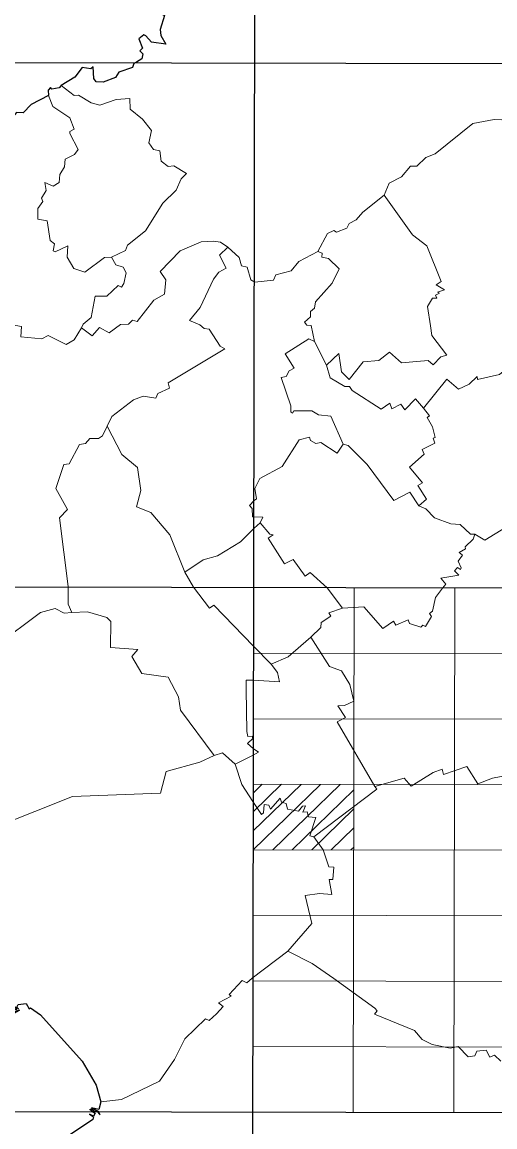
# Model space of a CAD drawing. Extents: x 483843 to 488449, y 4381269 to 4384483.
# Drawn here: x 488069.8 to 488151.2, y 4383337 to 4383527.2 of the extents above; entities that cross this region are included whole.
import ezdxf

# ---------------------------------------------------------------- set-up
doc = ezdxf.new("R2010")
doc.units = 0
doc.header["$LTSCALE"] = 3.8
doc.layers.add('1', color=7, linetype='Continuous', lineweight=13)
doc.layers.add('3', color=7, linetype='Continuous', lineweight=25)

msp = doc.modelspace()

# ---------------------------------------------------------------- linework, layer by layer
at = {"layer": '1', "lineweight": 25}
for p, q in [((488109.02, 4383068.58), (488110.06, 4383610.53)), ((487971.33, 4383520.46), (488387.01, 4383519.66)), ((487832.59, 4383430.4), (488386.83, 4383429.34)), ((487832.42, 4383340.07), (488386.66, 4383339.01))]:
    msp.add_line(p, q, dxfattribs=at)
at = {"layer": '1'}
for p, q in [((488126.85, 4383339.5), (488127.02, 4383429.82)), ((488144.17, 4383339.46), (488144.35, 4383429.79)), ((488248.25, 4383418.3), (488109.68, 4383418.57)), ((488248.23, 4383407.01), (488109.66, 4383407.27)), ((488109.62, 4383384.69), (488121.22, 4383395.95)), ((488109.63, 4383391.24), (488114.5, 4383395.97)), ((488109.63, 4383387.97), (488117.85, 4383395.96)), ((488248.2, 4383395.72), (488109.64, 4383395.99)), ((488109.64, 4383394.52), (488111.14, 4383395.97)), ((488112.99, 4383384.68), (488124.58, 4383395.95)), ((488116.34, 4383384.68), (488126.96, 4383394.99)), ((488119.7, 4383384.67), (488126.96, 4383391.72)), ((488123.06, 4383384.66), (488126.95, 4383388.45)), ((488248.18, 4383384.42), (488109.62, 4383384.69)), ((488126.41, 4383384.66), (488126.95, 4383385.17)), ((488248.16, 4383373.14), (488109.6, 4383373.41)), ((488248.14, 4383361.84), (488109.57, 4383362.11)), ((488248.12, 4383350.56), (488109.55, 4383350.82))]:
    msp.add_line(p, q, dxfattribs=at)
at = {"layer": '3', "lineweight": 13}
for p, q in [((488080.05, 4383474.59), (488080.33, 4383475.18)), ((488110.82, 4383441), (488109.75, 4383440.05)), ((488124.99, 4383426.32), (488122.37, 4383429.83)), ((488109.67, 4383419.78), (488112.73, 4383416.65)), ((488109.6, 4383401.01), (488106.51, 4383399.45))]:
    msp.add_line(p, q, dxfattribs=at)
at = {"layer": '3'}
for p, q in [((488082.29, 4383339.67), (488082.56, 4383339.67)), ((488082.56, 4383339.67), (488082.7, 4383339.67))]:
    msp.add_line(p, q, dxfattribs=at)
for points in [[(488101.41, 4383532.33), (488100.47, 4383532.35), (488099.7, 4383530.66), (488098.94, 4383530.23), (488098.49, 4383531.14), (488097.02, 4383532.08), (488095.89, 4383532.03), (488094.84, 4383531.31), (488093.74, 4383529.5), (488093.86, 4383528.6), (488094.31, 4383528.37), (488093.62, 4383525.95), (488093.72, 4383524.91), (488094.56, 4383523.41), (488092.08, 4383523.76), (488091.12, 4383524.85)], [(488091.12, 4383524.85), (488090.79, 4383525.03), (488089.92, 4383524.34), (488090.54, 4383522.73), (488090.11, 4383522.29), (488090.59, 4383521.78), (488090.42, 4383520.9), (488089.53, 4383520.3)], [(488089.53, 4383520.3), (488089.06, 4383520.1), (488088.83, 4383519.4), (488086.49, 4383518.62), (488085.89, 4383517.67), (488083.76, 4383516.89), (488082.6, 4383516.92), (488082.18, 4383517.5), (488082.07, 4383519.49), (488081.64, 4383519.17), (488080.17, 4383519.41), (488078.88, 4383517.75), (488076.52, 4383516.3)], [(488076.52, 4383516.3), (488076.18, 4383515.88), (488074.94, 4383515.67), (488074.73, 4383515.95), (488074.33, 4383515.48), (488074.35, 4383514.56)], [(488074.35, 4383514.56), (488071.39, 4383513.05), (488070, 4383511.58), (488068.85, 4383511.63), (488064.48, 4383506.5), (488063.96, 4383506.48), (488063.81, 4383507.21), (488063.46, 4383507.01), (488063.43, 4383508.23), (488062.86, 4383507.42), (488062.64, 4383507.63), (488062.13, 4383506.13), (488061.63, 4383505.83)], [(488065.92, 4383358.46), (488067.14, 4383357.39), (488067.18, 4383358.17), (488067.68, 4383358.05), (488067.76, 4383357.67), (488067.4, 4383357.6), (488068.44, 4383356.57), (488069.37, 4383357.08), (488068.47, 4383356.79), (488068.27, 4383357.27), (488068.94, 4383357.19), (488068.37, 4383357.78), (488069.22, 4383357.33), (488068.94, 4383357.62), (488069.15, 4383358.03), (488070.51, 4383358.21), (488071.02, 4383357.33), (488071.28, 4383357.49), (488072.97, 4383356.28)], [(488072.97, 4383356.28), (488080.19, 4383348.29), (488082.55, 4383344.19), (488083.4, 4383341.27)], [(488081.83, 4383339.67), (488081.47, 4383339.99), (488081.77, 4383340.11), (488082.29, 4383339.67)], [(488083.4, 4383341.27), (488083.06, 4383339.99), (488081.76, 4383340.26), (488082.91, 4383339.67)], [(488081.83, 4383339.67), (488082.42, 4383339.36), (488082.11, 4383338.81), (488081.44, 4383339.17), (488082.11, 4383338.7), (488081.99, 4383338.26), (488077.49, 4383335.19), (488077.68, 4383334.74), (488076.95, 4383333.44), (488077.01, 4383332.52), (488077.35, 4383332.3), (488076.6, 4383331.78), (488076.82, 4383330.89), (488075.88, 4383329.87)], [(488082.7, 4383339.67), (488083.27, 4383339.03), (488082.91, 4383339.67)]]:
    msp.add_lwpolyline(points, dxfattribs=at)
at = {"layer": '3', "lineweight": 13}
for points in [[(488076.52, 4383516.3), (488078.78, 4383514.56), (488079.52, 4383514.65), (488081.69, 4383513.33), (488083.19, 4383512.93), (488086.02, 4383513.89), (488088.38, 4383514.08), (488088.41, 4383512.2), (488090.57, 4383510.53), (488092.12, 4383508.57), (488091.63, 4383506.45), (488092.46, 4383505.26), (488093.53, 4383505.08), (488093.77, 4383503.26), (488094.98, 4383502.38), (488095.93, 4383502.45), (488098.15, 4383501.16), (488097.23, 4383500.24), (488096.33, 4383498.3), (488094.04, 4383496.02), (488091.08, 4383491.26), (488087.98, 4383488.78), (488087.65, 4383487.87), (488085.2, 4383486.73)], [(488078.06, 4383508.03), (488078.03, 4383508.37), (488078.79, 4383508.81), (488078.02, 4383510.71), (488075.1, 4383512.71), (488074.35, 4383514.56)], [(488157.01, 4383508.88), (488156.04, 4383509.94), (488153.73, 4383510.36), (488151.09, 4383510.47), (488147.44, 4383509.78), (488140.95, 4383504.55), (488139.32, 4383503.92), (488137.78, 4383502.42), (488136.69, 4383502.44), (488135.12, 4383500.58), (488133.02, 4383499.47), (488132.18, 4383497.4)], [(488085.2, 4383486.73), (488083.99, 4383486.66), (488080.63, 4383484.17), (488078.75, 4383484.77), (488077.56, 4383486.77), (488077.71, 4383488.67), (488075.54, 4383487.68), (488075.19, 4383487.86), (488075.41, 4383489.05), (488074.68, 4383489.61), (488074.15, 4383493.02), (488072.54, 4383493.31), (488072.52, 4383495.1), (488073.37, 4383496.32), (488073.14, 4383496.88), (488073.97, 4383498.24), (488073.73, 4383499.61), (488075.16, 4383498.98), (488076.22, 4383499.58), (488076.3, 4383500.97), (488077.12, 4383502.3), (488077.23, 4383503.64), (488078.83, 4383504.41), (488079.45, 4383505.3), (488078.06, 4383508.03)], [(488132.18, 4383497.4), (488128.48, 4383494.49), (488127.36, 4383493.15), (488126.11, 4383492.52), (488125.74, 4383491.73), (488123.97, 4383491.05), (488123.49, 4383491.35), (488122.42, 4383490.81), (488120.73, 4383487.71)], [(488132.18, 4383497.4), (488137.05, 4383490.58), (488139.48, 4383488.71), (488141.99, 4383482.56), (488141.1, 4383481.97), (488142.55, 4383481.09), (488141.36, 4383480.74), (488141.68, 4383480.55), (488141, 4383480.22), (488141.23, 4383479.67), (488140.47, 4383479.67), (488139.64, 4383478.27), (488140.11, 4383474.93)], [(488105.24, 4383488.45), (488103.96, 4383489.32), (488102.72, 4383489.52), (488100.66, 4383489.37), (488097.05, 4383487.86), (488093.59, 4383484.25), (488094.57, 4383482.81), (488094.33, 4383480.36), (488092.5, 4383479.32), (488089.65, 4383475.67), (488088.84, 4383475.9), (488088.12, 4383475.23), (488086.78, 4383475.14)], [(488105.24, 4383488.45), (488103.82, 4383487.1), (488104.97, 4383484.84), (488103.72, 4383484.14), (488102.79, 4383482.96), (488100.5, 4383478.07), (488098.64, 4383475.85), (488100.43, 4383475.08)], [(488105.24, 4383488.45), (488107.19, 4383486.68), (488107.58, 4383485.26), (488108.58, 4383485), (488109.22, 4383482.83), (488109.92, 4383482.43)], [(488085.2, 4383486.73), (488085.94, 4383485.44), (488087.25, 4383485.03), (488087.73, 4383484.06), (488087.33, 4383482.2), (488086.93, 4383481.55), (488086.34, 4383481.85), (488084.4, 4383480.02), (488082.4, 4383480.01), (488081.74, 4383476.34), (488080.33, 4383475.18)], [(488120.73, 4383487.71), (488117.47, 4383485.98), (488116.17, 4383484.38), (488113.48, 4383483.71), (488113.09, 4383482.79), (488109.92, 4383482.43)], [(488120.73, 4383487.71), (488121.46, 4383487.42), (488121.43, 4383486.77), (488122.59, 4383486.53), (488124.41, 4383484.72), (488123.2, 4383482.29), (488120.36, 4383479.05), (488120.14, 4383477.95), (488119.46, 4383477.38), (488119.47, 4383476.45), (488118.42, 4383475.57), (488118.82, 4383475.03), (488119.57, 4383475)], [(488080.05, 4383474.59), (488078.77, 4383472.5), (488077.4, 4383471.69), (488074.32, 4383473.23), (488073.24, 4383472.69), (488069.59, 4383473.01), (488069.7, 4383474.83), (488067.12, 4383475.24)], [(488080.05, 4383474.59), (488081.86, 4383473.18), (488083.13, 4383474.61), (488084.8, 4383473.72), (488086.78, 4383475.14)], [(488100.43, 4383475.08), (488101.18, 4383474.44), (488102.04, 4383474.36), (488103.94, 4383471.43), (488104.71, 4383470.98), (488094.96, 4383465.12), (488095.22, 4383464.16), (488093.18, 4383463.24), (488092.87, 4383462.49), (488090.64, 4383462.83), (488089.02, 4383462.15), (488085.25, 4383459.31), (488084.48, 4383457.63)], [(488119.57, 4383475), (488120.15, 4383472.22), (488122.25, 4383468.16)], [(488122.25, 4383468.16), (488124.35, 4383470.16), (488124.84, 4383466.99), (488126.16, 4383465.7), (488128.53, 4383468.71), (488131.24, 4383468.95), (488133.08, 4383470.38), (488135.12, 4383468.56), (488139.71, 4383468.92), (488140.58, 4383468.19), (488141.93, 4383469.56), (488142.96, 4383469.88), (488140.38, 4383473.28), (488140.11, 4383474.93)], [(488170.51, 4383474.83), (488165.23, 4383470.31), (488163.32, 4383469.75), (488162.06, 4383467.76), (488158.34, 4383468.98), (488156.03, 4383467.44), (488155.08, 4383468.07), (488154.71, 4383468.79), (488154.25, 4383467.41), (488153.21, 4383467.51), (488152.02, 4383466.55), (488148.22, 4383465.65), (488148.2, 4383466.22), (488146.81, 4383464.89), (488144.94, 4383464.03), (488142.97, 4383465.76), (488138.94, 4383460.73)], [(488120.15, 4383472.22), (488119.18, 4383472.7), (488115.09, 4383470.09), (488116.66, 4383467.6), (488115.82, 4383467.16), (488115.26, 4383466.22), (488114.43, 4383466.01), (488116.1, 4383461.16), (488116.09, 4383460.1), (488116.36, 4383459.85), (488116.6, 4383460.26), (488119.68, 4383460.28), (488120.87, 4383459.57), (488122.98, 4383459.36), (488125.09, 4383454.54)], [(488138.94, 4383460.73), (488137.58, 4383462.34), (488135.72, 4383460.43), (488135.03, 4383461.43), (488133.5, 4383460.61), (488133.15, 4383461.6), (488131.64, 4383460.55), (488126.63, 4383463.8), (488126.17, 4383464.49), (488125.41, 4383464.46), (488122.86, 4383465.96), (488122.25, 4383468.16)], [(488138.94, 4383460.73), (488139.94, 4383459.41), (488139.54, 4383459.14), (488140.46, 4383457.55), (488140.94, 4383455.66), (488140.58, 4383455.57), (488140.86, 4383454.74), (488138.68, 4383453.6), (488139.07, 4383452.84), (488136.53, 4383450.6), (488138.75, 4383447.89), (488137.93, 4383447.4), (488139.47, 4383445.05), (488138.11, 4383443.93)], [(488084.48, 4383457.63), (488083.64, 4383455.99), (488082.98, 4383455.54), (488081.47, 4383455.53), (488080.75, 4383454.65), (488079.7, 4383454.5), (488077.91, 4383451.14), (488077, 4383451.06), (488075.61, 4383446.9), (488077.65, 4383443.27), (488076.25, 4383441.85), (488077.75, 4383430.03)], [(488084.48, 4383457.63), (488086.98, 4383452.78), (488089.69, 4383450.53), (488090.27, 4383446.54), (488089.53, 4383443.73), (488091.98, 4383442.78), (488095.25, 4383438.95), (488097.82, 4383432.51), (488099.31, 4383429.92)], [(488125.09, 4383454.54), (488124.09, 4383452.99), (488121.24, 4383454.8), (488120.41, 4383454.66), (488119.45, 4383455.17), (488119.33, 4383455.73), (488117.54, 4383455.26), (488114.57, 4383450.71), (488110.77, 4383448.62), (488109.87, 4383446.91), (488110.18, 4383445.14), (488109.78, 4383444.83)], [(488138.11, 4383443.93), (488136.56, 4383446.26), (488133.85, 4383444.84), (488129.22, 4383451.04), (488125.96, 4383454.3), (488125.09, 4383454.54)], [(488109.78, 4383444.83), (488108.95, 4383443.99), (488109.44, 4383443.45), (488109.5, 4383442.04), (488109.77, 4383442)], [(488138.11, 4383443.93), (488139.35, 4383443.41), (488140.81, 4383441.87), (488143.65, 4383440.8), (488145.23, 4383440.7), (488147, 4383439.06), (488147.79, 4383439.07)], [(488110.82, 4383441), (488111.28, 4383441.97), (488109.77, 4383442)], [(488110.82, 4383441), (488112.5, 4383439.04), (488113.03, 4383438.93), (488112.16, 4383438.36), (488115.02, 4383433.93), (488116.52, 4383434.68), (488118.55, 4383431.8), (488119.43, 4383432.45), (488122.37, 4383429.83)], [(488163.68, 4383433.61), (488163.95, 4383433.98), (488159.44, 4383438.13), (488157.28, 4383442.26), (488154.83, 4383441.29), (488149.5, 4383437.99), (488147.79, 4383439.07)], [(488097.82, 4383432.51), (488100.98, 4383434.6), (488103.48, 4383435.31), (488107.45, 4383437.74), (488109.75, 4383440.05)], [(488147.79, 4383439.07), (488147.5, 4383438.16), (488146.11, 4383436.86), (488146.18, 4383436.51), (488145.07, 4383435.9), (488145.63, 4383435.41), (488144.88, 4383434.38), (488145.43, 4383433.27), (488145.29, 4383432.95), (488144.77, 4383433.32), (488144.28, 4383432.71), (488145, 4383431.96), (488141.94, 4383431.47), (488142.75, 4383430.45), (488142.22, 4383429.76)], [(488077.75, 4383430.03), (488077.73, 4383427.01), (488078.41, 4383425.53)], [(488099.31, 4383429.92), (488102.06, 4383426.3), (488102.86, 4383426.79), (488109.67, 4383419.78)], [(488142.22, 4383429.76), (488140.99, 4383428.14), (488140.51, 4383425.8), (488139.96, 4383425.37), (488140.31, 4383424.89), (488139.25, 4383423.15), (488138.8, 4383423.39), (488138.5, 4383423.04), (488136.52, 4383423.67), (488136.27, 4383424.28), (488134.19, 4383423.39), (488133.76, 4383424.05), (488131.91, 4383422.78), (488128.66, 4383426.52), (488124.99, 4383426.32)], [(488078.41, 4383425.53), (488077.05, 4383425.45), (488075.54, 4383426.27), (488072.97, 4383425.58), (488065.4, 4383419.95), (488061.89, 4383420.76)], [(488078.41, 4383425.53), (488081.06, 4383425.65), (488084.43, 4383424.68), (488085.11, 4383423.98), (488085.03, 4383419.52), (488089.74, 4383419.16), (488088.72, 4383417.98), (488090.44, 4383415.03), (488094.96, 4383414.39), (488096.73, 4383411.05), (488097.12, 4383408.71), (488102.91, 4383400.93)], [(488119.51, 4383421.33), (488121.27, 4383422.95), (488121.34, 4383423.83), (488122.96, 4383424.95), (488122.62, 4383425.51), (488124.99, 4383426.32)], [(488112.73, 4383416.65), (488115.62, 4383417.94), (488119.51, 4383421.33)], [(488119.51, 4383421.33), (488122.76, 4383416.26), (488124.8, 4383415.51), (488126.24, 4383413.18), (488126.92, 4383410.26), (488125.35, 4383409.56), (488124.19, 4383409.51), (488125.49, 4383407.47), (488124.04, 4383406.72), (488130.53, 4383395.59)], [(488112.73, 4383416.65), (488113.82, 4383415.25), (488114.12, 4383413.62), (488109.65, 4383413.91)], [(488109.65, 4383413.91), (488108.41, 4383413.93), (488108.4, 4383412.27), (488108.49, 4383405.04), (488108.67, 4383404.23), (488109.46, 4383404.28), (488109.53, 4383403.83), (488108.63, 4383402.99), (488109.6, 4383402.14)], [(488102.91, 4383400.93), (488100.42, 4383399.81), (488094.62, 4383398.18), (488093.67, 4383394.46), (488078.5, 4383393.88), (488065.46, 4383388.7), (488065.69, 4383388.21), (488064.16, 4383384.93)], [(488106.51, 4383399.45), (488104.33, 4383401.37), (488102.91, 4383400.93)], [(488109.6, 4383402.14), (488110.51, 4383401.5), (488109.6, 4383401.01)], [(488106.51, 4383399.45), (488107.65, 4383395.96), (488109.56, 4383392.98)], [(488163.59, 4383400.76), (488154.71, 4383397.76), (488150.81, 4383397.05), (488148.26, 4383396.07), (488146.4, 4383399.05), (488142.4, 4383397.67), (488142.16, 4383398.59), (488140.58, 4383398.03), (488136.83, 4383395.63), (488135.63, 4383397.04), (488130.53, 4383395.59)], [(488130.53, 4383395.59), (488130.91, 4383395.15), (488120.05, 4383386.92), (488121.64, 4383384.66)], [(488109.56, 4383392.98), (488111.03, 4383390.77), (488111.38, 4383391.08), (488111.47, 4383392.47), (488112.33, 4383392.38), (488112.6, 4383391.7), (488114.28, 4383393.6), (488114.49, 4383392.9), (488115.28, 4383392.67), (488115.52, 4383391.69), (488117.41, 4383391.32), (488118.12, 4383392.21), (488118.6, 4383392.26), (488118.16, 4383391.16), (488118.89, 4383391.21), (488119.14, 4383390.39), (488120.38, 4383390.26), (488119.36, 4383387.07), (488120.05, 4383386.92)], [(488121.64, 4383384.66), (488122.64, 4383381.78), (488123.48, 4383381.72), (488123.34, 4383379.57), (488122.71, 4383379.6), (488123.15, 4383376.97), (488121.04, 4383377.17), (488118.54, 4383376.84), (488119.7, 4383372.01), (488115.57, 4383367.21), (488109.44, 4383362.56)], [(488115.57, 4383367.21), (488119.79, 4383365.12), (488123.52, 4383362.51), (488130.53, 4383357.41), (488130.96, 4383356.96), (488130.49, 4383356.4), (488137.4, 4383353.56), (488138.73, 4383352.01), (488140.41, 4383351.19), (488143.51, 4383350.55), (488144.9, 4383350.82), (488146.63, 4383349.03), (488147.79, 4383349.22), (488148.09, 4383350.04), (488149.74, 4383350.2), (488150.38, 4383349), (488151.18, 4383349.3), (488152.26, 4383348.28)], [(488109.44, 4383362.56), (488108.53, 4383361.81), (488107.71, 4383362.2), (488105.49, 4383359.8), (488105.81, 4383359.5), (488103.62, 4383358.36), (488104.43, 4383357.73), (488103.32, 4383356.46), (488102.02, 4383355.27), (488101.41, 4383355.61), (488097.84, 4383352.15), (488096.08, 4383348.61), (488093.48, 4383344.87), (488086.93, 4383341.68), (488083.4, 4383341.27)]]:
    msp.add_lwpolyline(points, dxfattribs=at)

doc.saveas('drawing.dxf')
